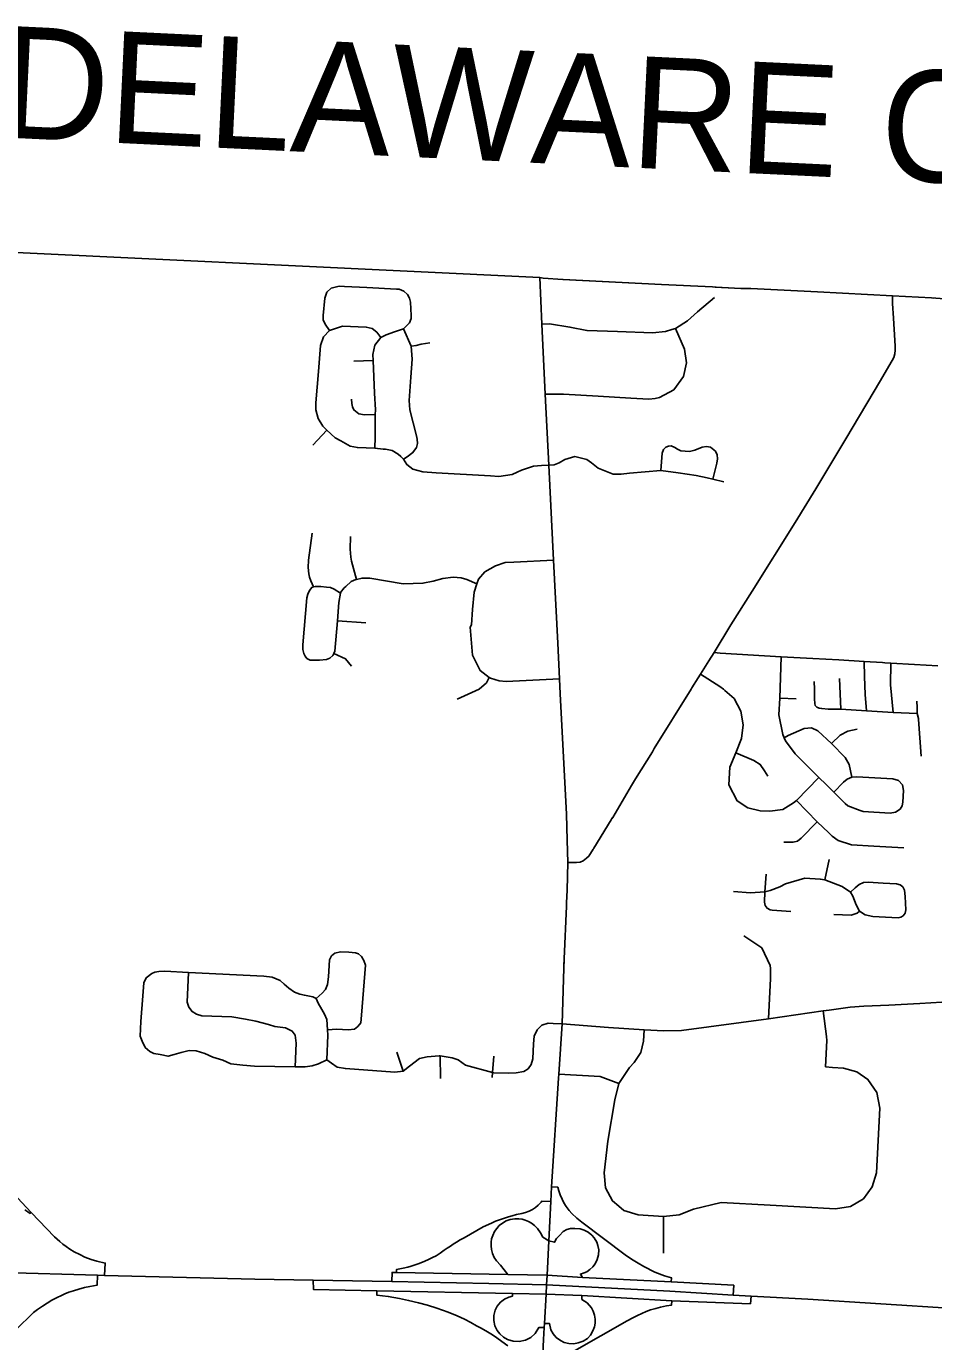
# Model space of a CAD drawing. Extents: x 1755200 to 1902939, y 644115 to 788070.
# Drawn here: x 1819343 to 1827460, y 769156 to 780932 of the extents above; entities that cross this region are included whole.
import ezdxf

# ---------------------------------------------------------------- set-up
doc = ezdxf.new("R2010")
doc.units = 0
for name, color, linetype in [('GM_X_Adjacent_County_Text', 7, 'Continuous'), ('GM_X_City_Street', 7, 'Continuous'), ('GM_X_County', 7, 'Continuous'), ('GM_X_County_Road', 7, 'Continuous'), ('GM_X_Interchange_Ramps', 7, 'Continuous'), ('GM_X_Interstate_Route', 7, 'Continuous'), ('GM_X_US_Route', 7, 'Continuous')]:
    doc.layers.add(name, color=color, linetype=linetype)

msp = doc.modelspace()

# ---------------------------------------------------------------- linework, layer by layer
at = {"layer": 'GM_X_City_Street'}
for points in [[(1823936, 778682), (1823966, 778677), (1824141, 778666), (1824146, 778666)], [(1824146, 778666), (1825025, 778622), (1825481, 778599), (1825506, 778597), (1825514, 778597)], [(1822056, 778210), (1822017, 778267), (1821999, 778304), (1821997, 778344), (1822012, 778499), (1822031, 778551), (1822071, 778589), (1822141, 778605), (1822189, 778603), (1822388, 778593), (1822653, 778580), (1822678, 778578), (1822720, 778561)], [(1822459, 777154), (1822464, 777254), (1822464, 777456), (1822465, 777499), (1822458, 777648), (1822445, 777941), (1822443, 777995), (1822460, 778079), (1822513, 778146), (1822561, 778171), (1822637, 778197), (1822717, 778224), (1822770, 778277), (1822785, 778317), (1822786, 778344), (1822778, 778462), (1822771, 778498), (1822754, 778530), (1822720, 778561)], [(1825514, 778597), (1825736, 778586), (1825825, 778586), (1826422, 778555), (1827092, 778520)], [(1826983, 777761), (1827016, 777817), (1827089, 777940), (1827102, 777967), (1827111, 777999), (1827114, 778033), (1827114, 778068), (1827113, 778120), (1827100, 778318), (1827091, 778452), (1827091, 778494), (1827092, 778520)], [(1827092, 778520), (1827440, 778500), (1827460, 778499)], [(1824361, 778210), (1824631, 778199), (1824945, 778189), (1825060, 778201), (1825118, 778217), (1825151, 778228), (1825258, 778295), (1825347, 778377), (1825499, 778503)], [(1822030, 777316), (1821996, 777351), (1821952, 777420), (1821932, 777499), (1821933, 777562), (1821957, 777843), (1821975, 778075), (1822002, 778151), (1822056, 778210), (1822172, 778248), (1822383, 778239), (1822436, 778227), (1822477, 778194), (1822513, 778146)], [(1822716, 777056), (1822751, 777079), (1822801, 777116), (1822834, 777160), (1822843, 777198), (1822840, 777237), (1822833, 777267), (1822773, 777498), (1822769, 777583), (1822782, 777791), (1822794, 777953), (1822786, 778068), (1822717, 778224)], [(1823953, 778265), (1824024, 778269), (1824205, 778239), (1824356, 778210), (1824361, 778210)], [(1823985, 777638), (1824147, 777638), (1824458, 777620), (1824752, 777603), (1824912, 777595), (1824968, 777601), (1825006, 777608), (1825135, 777678), (1825221, 777798), (1825249, 777919), (1825232, 778042), (1825151, 778228)], [(1822786, 778068), (1822830, 778076), (1822876, 778087), (1822951, 778097)], [(1822273, 777933), (1822445, 777941)], [(1822253, 777594), (1822255, 777556), (1822260, 777526), (1822274, 777498), (1822318, 777462), (1822369, 777454), (1822464, 777456)], [(1821905, 777183), (1822030, 777316)], [(1822030, 777316), (1822105, 777249), (1822156, 777220)], [(1822156, 777220), (1822240, 777172), (1822304, 777161), (1822459, 777154), (1822535, 777147), (1822555, 777146), (1822616, 777134), (1822670, 777102), (1822692, 777082), (1822716, 777056), (1822747, 777008), (1822799, 776968), (1822889, 776943), (1823010, 776935), (1823496, 776909), (1823569, 776903), (1823690, 776921), (1823734, 776940), (1823773, 776959), (1823881, 776995), (1823951, 777001), (1824018, 777004)], [(1825018, 776954), (1825031, 777112), (1825042, 777142), (1825065, 777164), (1825087, 777174), (1825110, 777175), (1825144, 777161), (1825168, 777146), (1825197, 777133), (1825274, 777125), (1825322, 777138), (1825390, 777163), (1825427, 777169), (1825464, 777164), (1825508, 777129), (1825524, 777096), (1825526, 777059), (1825519, 777020), (1825484, 776879)], [(1824018, 777004), (1824065, 777007), (1824109, 777025), (1824161, 777054), (1824251, 777080), (1824358, 777055), (1824400, 777025), (1824459, 776977), (1824592, 776923), (1824663, 776922), (1824740, 776933), (1825018, 776954), (1825175, 776934), (1825336, 776910), (1825435, 776889)], [(1825435, 776889), (1825484, 776879), (1825584, 776853)], [(1821913, 775914), (1821888, 775969), (1821876, 776000), (1821869, 776029), (1821865, 776086), (1821868, 776154), (1821900, 776394)], [(1822295, 775980), (1822252, 776143), (1822245, 776179), (1822240, 776252), (1822243, 776366)], [(1824113, 775091), (1823635, 775067), (1823574, 775071), (1823496, 775095), (1823484, 775103), (1823404, 775164), (1823334, 775303), (1823314, 775554), (1823326, 775574), (1823334, 775711), (1823349, 775867), (1823374, 775941), (1823389, 775982), (1823445, 776047), (1823541, 776103), (1823626, 776131), (1823704, 776136), (1824060, 776153)], [(1822201, 775918), (1822249, 775961), (1822290, 775979), (1822295, 775980), (1822347, 775993), (1822415, 775993), (1822715, 775941), (1822802, 775943), (1822891, 775946), (1822982, 775965), (1823068, 775990), (1823161, 776001), (1823234, 775995), (1823282, 775981), (1823374, 775941)], [(1821966, 775258), (1821883, 775258), (1821853, 775273), (1821838, 775294), (1821826, 775316), (1821815, 775353), (1821815, 775395), (1821853, 775817), (1821862, 775849), (1821876, 775881), (1821896, 775908), (1821913, 775914), (1821928, 775918), (1821976, 775917), (1822027, 775912), (1822064, 775907), (1822098, 775892), (1822152, 775856)], [(1821966, 775258), (1822029, 775262), (1822057, 775274), (1822085, 775300), (1822093, 775316), (1822104, 775339), (1822125, 775611), (1822138, 775775), (1822152, 775856), (1822153, 775862), (1822187, 775906), (1822200, 775917), (1822201, 775918)], [(1822125, 775611), (1822379, 775591)], [(1822093, 775316), (1822198, 775270), (1822253, 775203)], [(1825495, 775326), (1825549, 775321), (1826095, 775288), (1826379, 775273), (1826611, 775259), (1826837, 775246), (1827003, 775237), (1827023, 775235)], [(1826802, 773912), (1826692, 773954), (1826668, 773975), (1826566, 774077), (1826497, 774144), (1826434, 774206), (1826220, 774418), (1826134, 774536), (1826121, 774563), (1826109, 774591), (1826076, 774769), (1826083, 774917), (1826095, 775288)], [(1826858, 774804), (1826848, 774951), (1826840, 775111), (1826837, 775246)], [(1827099, 774790), (1827075, 775036), (1827076, 775232)], [(1823197, 774908), (1823394, 774998), (1823460, 775055), (1823484, 775103)], [(1825296, 775010), (1825353, 775100)], [(1825373, 775131), (1825548, 775021), (1825581, 774998), (1825593, 774987)], [(1825593, 774987), (1825674, 774913), (1825734, 774802), (1825756, 774679), (1825740, 774556), (1825691, 774428), (1825635, 774300), (1825627, 774140), (1825701, 773998), (1825797, 773936), (1825908, 773909), (1825995, 773905), (1826109, 773922), (1826207, 773979), (1826232, 774002), (1826434, 774206)], [(1826435, 774829), (1826416, 774836), (1826401, 774853), (1826396, 774871), (1826395, 774911), (1826393, 774998), (1826391, 775067)], [(1826628, 774818), (1826617, 775093)], [(1826083, 774917), (1826229, 774912)], [(1827323, 774727), (1827323, 774736), (1827311, 774780), (1827313, 774834), (1827310, 774891)], [(1826435, 774829), (1826458, 774824), (1826516, 774818), (1826628, 774818), (1826858, 774804), (1827099, 774790), (1827311, 774780)], [(1826121, 774563), (1826158, 774582), (1826301, 774645), (1826366, 774653), (1826425, 774625), (1826545, 774510), (1826669, 774386), (1826704, 774322), (1826727, 774209)], [(1826545, 774510), (1826622, 774587), (1826693, 774621), (1826775, 774640)], [(1827349, 774398), (1827323, 774727)], [(1824792, 774194), (1824943, 774438), (1824960, 774466)], [(1825691, 774428), (1825851, 774360), (1825908, 774324), (1825946, 774268), (1825976, 774220)], [(1826566, 774077), (1826653, 774166), (1826687, 774193), (1826727, 774209), (1826772, 774213), (1827096, 774194), (1827145, 774180), (1827180, 774142), (1827190, 774092), (1827185, 773986), (1827178, 773952), (1827160, 773923)], [(1826232, 774002), (1826419, 773811), (1826523, 773711), (1826552, 773682), (1826605, 773642), (1826725, 773604), (1826925, 773592), (1827194, 773577)], [(1827160, 773923), (1827119, 773896), (1827071, 773889), (1826828, 773903), (1826802, 773912)], [(1824420, 773573), (1824421, 773575), (1824576, 773829), (1824582, 773839), (1824583, 773841)], [(1826119, 773628), (1826202, 773628), (1826242, 773638), (1826274, 773665), (1826419, 773811)], [(1824241, 773445), (1824265, 773445), (1824298, 773448), (1824324, 773460), (1824355, 773485), (1824357, 773487)], [(1826486, 773291), (1826525, 773472)], [(1825950, 773184), (1825960, 773342)], [(1825670, 773185), (1825820, 773176), (1825950, 773184), (1825996, 773196), (1826084, 773229), (1826134, 773255), (1826307, 773307), (1826445, 773298), (1826486, 773291), (1826641, 773232), (1826717, 773181), (1826737, 773144), (1826767, 773067), (1826797, 773010), (1826846, 772978), (1826915, 772963), (1827142, 772952)], [(1826717, 773181), (1826757, 773218), (1826794, 773249), (1826832, 773266), (1826874, 773269), (1827008, 773260), (1827128, 773254), (1827160, 773246), (1827185, 773227), (1827199, 773198), (1827205, 773143), (1827211, 773023), (1827204, 772993), (1827187, 772969), (1827166, 772956), (1827142, 772952)], [(1825950, 773184), (1825945, 773090), (1825952, 773061), (1825970, 773036), (1825996, 773021), (1826014, 773018), (1826181, 773007)], [(1826566, 772981), (1826721, 772975), (1826774, 772992), (1826797, 773010)], [(1825983, 772046), (1825999, 772408), (1826001, 772438), (1826001, 772498), (1825996, 772523), (1825922, 772681), (1825761, 772791)], [(1821936, 772229), (1821990, 772275), (1822020, 772310), (1822038, 772355), (1822047, 772422), (1822056, 772574), (1822072, 772610), (1822104, 772635), (1822154, 772645), (1822229, 772644), (1822288, 772638), (1822315, 772627), (1822341, 772604)], [(1822037, 771947), (1822119, 771954), (1822222, 771949), (1822279, 771954), (1822309, 771978), (1822334, 772011), (1822342, 772080), (1822377, 772528), (1822362, 772570), (1822341, 772604)], [(1820406, 771790), (1820378, 771847), (1820361, 771892), (1820368, 772023), (1820384, 772253), (1820393, 772369), (1820415, 772414), (1820464, 772453)], [(1820464, 772453), (1820492, 772463), (1820529, 772470), (1820583, 772472), (1820792, 772462), (1821467, 772429), (1821543, 772419), (1821614, 772390), (1821650, 772357), (1821690, 772320), (1821742, 772286), (1821790, 772268), (1821830, 772257), (1821907, 772243), (1821936, 772229), (1821952, 772186), (1821987, 772131), (1822009, 772087), (1822031, 772040), (1822037, 771947), (1822039, 771901), (1822032, 771679)], [(1820792, 772462), (1820781, 772195), (1820796, 772150), (1820826, 772112), (1820866, 772089), (1820913, 772073), (1821180, 772064), (1821302, 772045), (1821395, 772025), (1821510, 771996), (1821566, 771977), (1821660, 771966), (1821721, 771937), (1821748, 771901), (1821757, 771828), (1821747, 771618)], [(1826525, 772125), (1826714, 772151), (1826836, 772161), (1827059, 772170), (1827337, 772184), (1827532, 772195), (1827691, 772201), (1828033, 772218), (1828183, 772224), (1828323, 772224), (1828435, 772215), (1828494, 772212), (1828931, 772182), (1829307, 772160), (1829765, 772135), (1829929, 772122)], [(1824135, 772002), (1824551, 771970), (1824871, 771948), (1825045, 771940), (1825204, 771941), (1825983, 772046), (1826472, 772117), (1826525, 772125)], [(1826492, 771616), (1826504, 771852), (1826502, 771888), (1826472, 772117)], [(1822032, 771679), (1822074, 771650), (1822123, 771615), (1822197, 771601), (1822638, 771569), (1822714, 771577), (1822771, 771622), (1822860, 771691), (1822929, 771707), (1823035, 771715), (1823046, 771714), (1823151, 771697), (1823206, 771680), (1823271, 771631), (1823513, 771567), (1823526, 771564), (1823659, 771561), (1823724, 771563), (1823792, 771576), (1823832, 771598), (1823860, 771639), (1823875, 771688), (1823879, 771823), (1823887, 771892), (1823913, 771949), (1823955, 771990), (1824010, 772008), (1824057, 772005), (1824135, 772002)], [(1824644, 770369), (1824587, 770417), (1824524, 770534), (1824512, 770667), (1824546, 770950), (1824608, 771322), (1824643, 771469), (1824738, 771611), (1824779, 771657), (1824839, 771744), (1824865, 771846), (1824871, 771948)], [(1820406, 771790), (1820446, 771755), (1820483, 771736), (1820541, 771727), (1820611, 771712), (1820665, 771727), (1820728, 771746), (1820798, 771762), (1820862, 771759), (1820939, 771736), (1821011, 771704), (1821102, 771676), (1821172, 771643), (1821279, 771631), (1821385, 771623), (1821747, 771618), (1821837, 771616), (1821899, 771625), (1821956, 771644), (1822032, 771679)], [(1822714, 771577), (1822658, 771747)], [(1823047, 771513), (1823046, 771714)], [(1823509, 771520), (1823513, 771567), (1823525, 771712)], [(1826832, 770435), (1826910, 770542), (1826947, 770669), (1826978, 771246), (1826951, 771386), (1826872, 771504), (1826771, 771573), (1826654, 771605), (1826555, 771611), (1826492, 771616)], [(1824106, 771550), (1824475, 771530), (1824643, 771469)], [(1824644, 770369), (1824689, 770331), (1824817, 770293), (1825043, 770278), (1825182, 770291), (1825311, 770344), (1825558, 770402), (1825996, 770378), (1826582, 770346), (1826716, 770367), (1826832, 770435)], [(1825042, 769949), (1825043, 770278)]]:
    msp.add_lwpolyline(points, dxfattribs=at)
at = {"layer": 'GM_X_County'}
msp.add_lwpolyline([(1818187, 778957), (1823936, 778682), (1823966, 778677), (1824141, 778666), (1825025, 778622), (1825481, 778599), (1825506, 778597), (1825736, 778586), (1825825, 778586), (1826422, 778555), (1827092, 778520), (1827440, 778500), (1827947, 778461), (1830981, 778275), (1835717, 778005), (1835956, 777979), (1836651, 777955)], dxfattribs=at)
at = {"layer": 'GM_X_County_Road'}
for points in [[(1825353, 775100), (1825373, 775131), (1825449, 775251), (1825495, 775326), (1825646, 775575), (1825837, 775875), (1826221, 776491), (1826407, 776790), (1826673, 777239), (1826983, 777761)], [(1827023, 775235), (1827076, 775232), (1827287, 775220), (1827498, 775207)], [(1824960, 774466), (1825290, 774999), (1825296, 775010)], [(1824589, 773850), (1824756, 774135), (1824792, 774194)], [(1824583, 773841), (1824588, 773850), (1824589, 773850)], [(1824357, 773487), (1824374, 773504), (1824415, 773565), (1824420, 773572), (1824420, 773573)], [(1824188, 773445), (1824241, 773445)]]:
    msp.add_lwpolyline(points, dxfattribs=at)
at = {"layer": 'GM_X_Interchange_Ramps'}
for points in [[(1825111, 769691), (1825114, 769728), (1825053, 769747), (1824964, 769779), (1824868, 769828), (1824816, 769858), (1824757, 769895), (1824701, 769934), (1824312, 770227), (1824269, 770262), (1824222, 770304), (1824198, 770332), (1824172, 770367), (1824152, 770400), (1824136, 770431), (1824119, 770470), (1824106, 770506), (1824097, 770539), (1824042, 770542)], [(1820043, 769748), (1820049, 769860), (1819974, 769877), (1819922, 769893), (1819867, 769914), (1819820, 769936), (1819772, 769961), (1819733, 769985), (1819699, 770008), (1819669, 770030), (1819642, 770052), (1819617, 770074), (1819594, 770096), (1819387, 770314), (1819222, 770488)], [(1824036, 770410), (1823954, 770414), (1823947, 770405), (1823921, 770378), (1823898, 770358), (1823871, 770340), (1823841, 770324), (1823807, 770312), (1823775, 770304), (1823729, 770294), (1823688, 770283), (1823655, 770274), (1823610, 770259), (1823575, 770247), (1823541, 770234), (1823510, 770221), (1823478, 770206), (1823431, 770183), (1823260, 770087), (1823224, 770067), (1823191, 770047), (1823160, 770028), (1823136, 770012), (1823108, 769993), (1823082, 769974), (1823044, 769948), (1823008, 769926), (1822977, 769909), (1822936, 769889), (1822886, 769867), (1822848, 769852), (1822813, 769840), (1822784, 769831), (1822756, 769823), (1822713, 769813), (1822653, 769801), (1822653, 769775)], [(1819387, 770314), (1819377, 770304), (1819355, 770320), (1819328, 770338)], [(1823650, 769759), (1823586, 769840), (1823549, 769881), (1823529, 769911), (1823513, 769945), (1823504, 769980), (1823500, 770013), (1823500, 770046), (1823505, 770076), (1823515, 770108), (1823532, 770144), (1823551, 770170), (1823574, 770196), (1823602, 770218), (1823636, 770237), (1823670, 770249), (1823713, 770256), (1823748, 770257), (1823778, 770253), (1823805, 770245), (1823834, 770233), (1823861, 770218), (1823888, 770197), (1823917, 770168), (1823943, 770131), (1823962, 770093), (1824017, 770059)], [(1824017, 770059), (1824068, 770046), (1824087, 770079), (1824111, 770108), (1824145, 770144), (1824177, 770160), (1824211, 770168), (1824250, 770170), (1824298, 770166), (1824333, 770156), (1824370, 770136), (1824403, 770109), (1824424, 770085), (1824446, 770047), (1824456, 770017), (1824463, 769979), (1824461, 769934), (1824450, 769892), (1824432, 769854), (1824410, 769825), (1824383, 769801), (1824356, 769782), (1824333, 769772), (1824300, 769762), (1824317, 769732)], [(1819087, 769107), (1819408, 769416), (1819442, 769443), (1819486, 769474), (1819528, 769502), (1819571, 769527), (1819618, 769552), (1819657, 769570), (1819688, 769584), (1819724, 769598), (1819764, 769612), (1819812, 769627), (1819864, 769641), (1819911, 769651), (1819975, 769661), (1819978, 769752)], [(1821910, 769708), (1821911, 769624), (1822477, 769610), (1823691, 769587), (1823993, 769582), (1824313, 769569), (1825117, 769521), (1825821, 769496), (1825827, 769565)], [(1825667, 769574), (1825672, 769661), (1825111, 769691), (1824317, 769732), (1824001, 769752), (1823650, 769759), (1822653, 769775), (1822614, 769776), (1822613, 769694)], [(1822477, 769610), (1822478, 769574), (1822581, 769561), (1822681, 769542), (1822763, 769525), (1822851, 769504), (1822931, 769482), (1823015, 769456), (1823117, 769420), (1823197, 769388), (1823263, 769359), (1823319, 769329), (1823369, 769299), (1823413, 769276), (1823469, 769244), (1823512, 769217), (1823551, 769192), (1823598, 769157), (1823651, 769118)], [(1823975, 769282), (1823928, 769284), (1823894, 769229), (1823855, 769193), (1823807, 769170), (1823753, 769159), (1823699, 769162), (1823647, 769177), (1823611, 769197), (1823579, 769225), (1823554, 769257), (1823533, 769299), (1823526, 769345), (1823526, 769390), (1823538, 769439), (1823555, 769475), (1823585, 769509), (1823620, 769536), (1823660, 769555), (1823691, 769564), (1823691, 769587)], [(1824313, 769569), (1824313, 769535), (1824359, 769505), (1824399, 769459), (1824415, 769429), (1824427, 769393), (1824433, 769358), (1824432, 769321), (1824426, 769290), (1824412, 769252), (1824389, 769216), (1824362, 769186), (1824323, 769162), (1824280, 769145), (1824240, 769138), (1824197, 769140), (1824155, 769149), (1824120, 769167), (1824082, 769195), (1824055, 769227), (1824035, 769263), (1824022, 769319), (1823977, 769320)], [(1823950, 768801), (1824005, 768798), (1824022, 768838), (1824033, 768864), (1824049, 768890), (1824068, 768915), (1824084, 768939), (1824102, 768961), (1824125, 768984), (1824149, 769005), (1824174, 769025), (1824200, 769044), (1824248, 769073), (1824718, 769344), (1824768, 769369), (1824810, 769390), (1824848, 769408), (1824887, 769425), (1824928, 769440), (1824974, 769454), (1825015, 769465), (1825070, 769478), (1825115, 769484), (1825117, 769521)]]:
    msp.add_lwpolyline(points, dxfattribs=at)
at = {"layer": 'GM_X_Interstate_Route'}
for points in [[(1818800, 769779), (1818800, 769779), (1819018, 769779), (1819129, 769777), (1819978, 769752), (1820043, 769748), (1821388, 769717), (1821910, 769708), (1822613, 769694), (1823481, 769678), (1823997, 769664)], [(1823997, 769664), (1825101, 769608), (1825667, 769574), (1825827, 769565)], [(1825827, 769565), (1826335, 769536), (1827639, 769454)]]:
    msp.add_lwpolyline(points, dxfattribs=at)
at = {"layer": 'GM_X_US_Route'}
for points in [[(1824097, 775409), (1824060, 776153), (1824018, 777004), (1823985, 777638), (1823953, 778265), (1823936, 778682)], [(1824119, 774956), (1824113, 775091), (1824097, 775409)], [(1824182, 773646), (1824175, 773880), (1824119, 774956)], [(1824176, 773086), (1824181, 773197), (1824188, 773445), (1824182, 773646)], [(1824154, 772583), (1824174, 773056), (1824176, 773086)], [(1824104, 771515), (1824106, 771550), (1824135, 772002), (1824154, 772602), (1824151, 772498), (1824154, 772583)], [(1823997, 769664), (1824001, 769752), (1824017, 770059), (1824036, 770410), (1824042, 770542), (1824104, 771515)], [(1823970, 769175), (1823975, 769282), (1823977, 769320), (1823993, 769582), (1823997, 769664)], [(1823925, 768336), (1823949, 768770), (1823950, 768801), (1823970, 769175)]]:
    msp.add_lwpolyline(points, dxfattribs=at)

# ---------------------------------------------------------------- texts
at = {"layer": 'GM_X_Adjacent_County_Text'}
msp.add_text('DELAWARE COUNTY', height=1000, rotation=357.2562, dxfattribs=at).set_placement((1819097, 779939))

doc.saveas('drawing.dxf')
